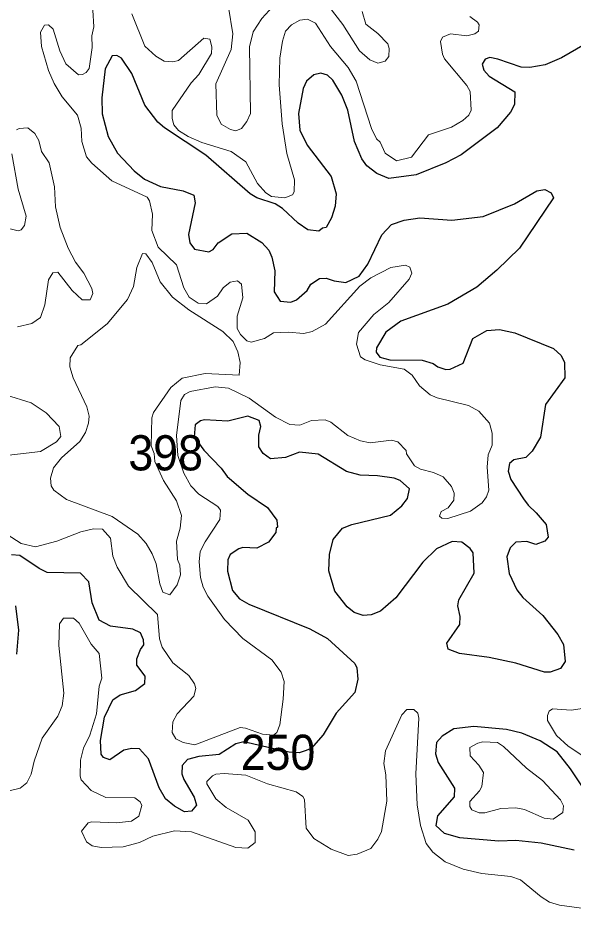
# Model space of a CAD drawing. Extents: x 763.2 to 816.8, y 7896.5 to 7952.7.
# Drawn here: x 799.896 to 802.423, y 7897.303 to 7901.353 of the extents above; entities that cross this region are included whole.
import ezdxf
from ezdxf.enums import TextEntityAlignment as Align

# ---------------------------------------------------------------- set-up
doc = ezdxf.new("R2010")
doc.units = 0
doc.header["$LTSCALE"] = 0.064
doc.layers.add('1', color=7, linetype='Continuous', lineweight=25)
doc.layers.add('2', color=7, linetype='Continuous', lineweight=13)
doc.layers.add('21', color=7, linetype='Continuous')
doc.layers.add('61', color=7, linetype='Continuous')

msp = doc.modelspace()

# ---------------------------------------------------------------- linework, layer by layer
at = {"layer": '1'}
for points in [[(802.4772, 7901.2325), (802.37, 7901.1709), (802.2953, 7901.139), (802.2255, 7901.1264), (802.1855, 7901.1281), (802.0794, 7901.1657), (802.0433, 7901.1721), (802.0218, 7901.1651), (802.0089, 7901.1428), (802.0163, 7901.1149), (802.0401, 7901.0874), (802.1572, 7901.0169), (802.1558, 7900.9587), (802.1371, 7900.9234), (802.0764, 7900.8531), (801.9131, 7900.7306), (801.8427, 7900.6937), (801.7084, 7900.6392), (801.583, 7900.6218), (801.5294, 7900.6456), (801.4839, 7900.6796), (801.4609, 7900.7115), (801.4282, 7900.7909), (801.3965, 7900.9332), (801.3692, 7901.0012), (801.3283, 7901.0687), (801.3048, 7901.0927), (801.2747, 7901.1016), (801.2429, 7901.0934), (801.2089, 7901.0645), (801.1941, 7901.0317), (801.1731, 7900.9173), (801.1794, 7900.8427), (801.2126, 7900.7733), (801.3209, 7900.6307), (801.3437, 7900.5526), (801.339, 7900.4957), (801.3236, 7900.4435), (801.2983, 7900.3993), (801.2817, 7900.3962), (801.2648, 7900.3834), (801.2153, 7900.3887), (801.1718, 7900.4196), (801.1005, 7900.4852), (801.0662, 7900.5067)], [(800.5325, 7900.8791), (800.4732, 7900.9563), (800.4145, 7901.0998), (800.3674, 7901.169), (800.3462, 7901.1817), (800.3252, 7901.1801), (800.2927, 7901.1208), (800.2772, 7900.9891), (800.2791, 7900.9157), (800.3066, 7900.813), (800.3499, 7900.7376), (800.4246, 7900.6567), (800.4724, 7900.6194), (800.5452, 7900.5855), (800.6477, 7900.5655), (800.6964, 7900.5469), (800.7025, 7900.5115), (800.6718, 7900.3678), (800.6776, 7900.3299), (800.6992, 7900.3002), (800.7643, 7900.2885), (800.7849, 7900.2998), (800.8076, 7900.3301), (800.8696, 7900.3703), (800.9369, 7900.3731), (801.0052, 7900.3307), (801.0376, 7900.2963), (801.0514, 7900.2637), (801.0643, 7900.2022), (801.0627, 7900.1073), (801.0899, 7900.0646), (801.1384, 7900.0598), (801.1636, 7900.07), (801.2117, 7900.1133), (801.2289, 7900.1416), (801.268, 7900.1677), (801.2985, 7900.1694), (801.3356, 7900.1562), (801.3874, 7900.1485), (801.4488, 7900.1784), (801.4877, 7900.2321), (801.5526, 7900.3653), (801.596, 7900.413), (801.6536, 7900.4327), (801.7244, 7900.444), (801.8697, 7900.4327), (802.0126, 7900.4488), (802.1557, 7900.5075), (802.2577, 7900.5656), (802.2937, 7900.572), (802.323, 7900.5573), (802.3326, 7900.5337), (802.1776, 7900.3057), (802.0757, 7900.2047), (801.9841, 7900.1282), (801.8528, 7900.0512), (801.6381, 7899.9731), (801.5696, 7899.9234), (801.5279, 7899.8526), (801.5262, 7899.833), (801.5429, 7899.8099), (801.5885, 7899.7971), (801.7356, 7899.7963), (801.7854, 7899.7811), (801.8074, 7899.7654), (801.8427, 7899.7542), (801.8629, 7899.7543), (801.9213, 7899.7816), (801.9664, 7899.8944), (802.0295, 7899.9307), (802.0866, 7899.9362), (802.1574, 7899.9204), (802.3331, 7899.8491), (802.3681, 7899.8177), (802.3825, 7899.786), (802.384, 7899.7153), (802.2972, 7899.5944), (802.2741, 7899.4455), (802.2361, 7899.3826), (802.2071, 7899.3536), (802.1531, 7899.3431), (802.1323, 7899.3259), (802.1262, 7899.2913), (802.1381, 7899.2537), (802.1958, 7899.1657), (802.2183, 7899.1366), (802.2541, 7899.1014), (802.2996, 7899.0492), (802.3084, 7898.9905), (802.2935, 7898.9733), (802.2518, 7898.9574), (802.2122, 7898.9715), (802.1618, 7898.9686), (802.1361, 7898.9419), (802.1213, 7898.9019)], [(801.0662, 7900.5067), (800.9838, 7900.534), (800.9528, 7900.5527), (800.7504, 7900.729), (800.5623, 7900.8524), (800.5325, 7900.8791)], [(802.3522, 7898.5477), (802.379, 7898.5023), (802.3854, 7898.4261), (802.3642, 7898.3934), (802.3175, 7898.377), (802.2915, 7898.3769), (802.1608, 7898.4174), (802.0406, 7898.4441), (801.9051, 7898.4624), (801.8536, 7898.4821), (801.8474, 7898.5091), (801.9074, 7898.5944), (801.909, 7898.6298), (801.8978, 7898.6779), (801.9027, 7898.7054), (801.9715, 7898.8278), (801.9681, 7898.919), (801.9544, 7898.9393), (801.9165, 7898.9682), (801.8714, 7898.971), (801.8002, 7898.9381), (801.7391, 7898.8766), (801.6155, 7898.7143), (801.5457, 7898.6538), (801.5041, 7898.638), (801.4672, 7898.6349), (801.4255, 7898.6485), (801.3942, 7898.6748), (801.3375, 7898.7453), (801.311, 7898.8377), (801.3142, 7898.9118), (801.3301, 7898.9799), (801.3735, 7899.032), (801.4161, 7899.0489), (801.5916, 7899.0908), (801.6431, 7899.1331), (801.6688, 7899.1661), (801.678, 7899.2108), (801.6353, 7899.2487), (801.6077, 7899.2593), (801.532, 7899.2706), (801.4531, 7899.2724), (801.3906, 7899.2896), (801.2624, 7899.3677), (801.1769, 7899.3773), (801.113, 7899.3528), (801.045, 7899.3478), (801.0116, 7899.3716), (800.9922, 7899.4012), (800.9922, 7899.4548), (801.0016, 7899.4941), (800.9934, 7899.5219), (800.9421, 7899.5416), (800.8514, 7899.5178), (800.745, 7899.5253), (800.7261, 7899.5203), (800.7031, 7899.5017), (800.6985, 7899.4477), (800.7419, 7899.3865), (800.8206, 7899.3042), (800.8481, 7899.2669), (800.9418, 7899.1865), (801.0318, 7899.1261), (801.0744, 7899.0687), (801.0775, 7899.037), (801.0711, 7899.0316), (801.0692, 7899.012), (801.0357, 7898.968), (800.9828, 7898.9407), (800.9199, 7898.9435), (800.9008, 7898.9379), (800.862, 7898.9116), (800.8509, 7898.8877), (800.8492, 7898.837), (800.8722, 7898.7478), (800.9044, 7898.71), (800.9462, 7898.6857), (801.2248, 7898.5743), (801.3044, 7898.5295), (801.4283, 7898.417), (801.4385, 7898.3968), (801.4424, 7898.3445), (801.4287, 7898.2842), (801.3439, 7898.1909), (801.2857, 7898.0917), (801.2307, 7898.0292), (801.2034, 7898.0192), (801.1765, 7898.0108), (801.1306, 7898.0125), (801.0747, 7898.0248), (800.924, 7898.0606), (800.8876, 7898.0507), (800.8121, 7898.0019), (800.7186, 7897.9936), (800.6684, 7897.9804)], [(800.7089, 7897.772), (800.6862, 7897.7444), (800.6548, 7897.7417), (800.6093, 7897.7671), (800.567, 7897.8013), (800.5382, 7897.8507), (800.4908, 7897.9823), (800.4493, 7898.0289), (800.4144, 7898.0299), (800.3784, 7898.0218), (800.3145, 7897.9776), (800.2852, 7897.9882), (800.2754, 7898.0034), (800.2724, 7898.0662), (800.29, 7898.1726), (800.3278, 7898.2507), (800.3618, 7898.2734), (800.4307, 7898.2935), (800.4742, 7898.325), (800.4757, 7898.3585), (800.4371, 7898.4085), (800.437, 7898.4373), (800.4539, 7898.4797), (800.4692, 7898.5009), (800.4677, 7898.5246), (800.4541, 7898.5556), (800.4195, 7898.5723), (800.3176, 7898.5858), (800.2655, 7898.614), (800.2343, 7898.693), (800.2195, 7898.7875), (800.1802, 7898.8268), (800.0299, 7898.8303), (799.9929, 7898.8477), (799.9045, 7898.9071), (799.8668, 7898.9105)], [(802.1213, 7898.9019), (802.1314, 7898.8263), (802.1657, 7898.7515), (802.1936, 7898.7169), (802.2851, 7898.6348), (802.3522, 7898.5477)], [(799.8845, 7898.6784), (799.8991, 7898.5676), (799.8904, 7898.4592)], [(802.4642, 7897.8548), (802.411, 7897.9378), (802.3501, 7898.0145), (802.2723, 7898.0644), (802.1885, 7898.0989), (802.1193, 7898.1164), (801.9709, 7898.1301), (801.8797, 7898.1185), (801.8271, 7898.0857), (801.801, 7898.0577), (801.7966, 7898.0052), (801.8088, 7897.9655), (801.8828, 7897.8492), (801.881, 7897.8101), (801.8044, 7897.7241), (801.7977, 7897.68), (801.8348, 7897.6443), (801.9057, 7897.6253), (802.0842, 7897.6093), (802.1622, 7897.6124), (802.2766, 7897.6009), (802.4269, 7897.5686)], [(800.6684, 7897.9804), (800.644, 7897.9526), (800.6423, 7897.9149), (800.6512, 7897.8887), (800.6975, 7897.8088), (800.7089, 7897.772)]]:
    msp.add_lwpolyline(points, dxfattribs=at)
at = {"layer": '2'}
for points in [[(800.2329, 7901.2718), (800.2411, 7901.3124), (800.2331, 7901.4645)], [(801.0726, 7901.4225), (801.006, 7901.3501), (800.9659, 7901.2889), (800.9495, 7901.2213), (800.9542, 7900.9171), (800.9378, 7900.8813), (800.914, 7900.8495), (800.8881, 7900.839), (800.8629, 7900.845), (800.8202, 7900.8697), (800.8017, 7900.91), (800.7973, 7901.0527), (800.8668, 7901.2094), (800.8737, 7901.2797), (800.8535, 7901.4011)], [(801.4623, 7901.381), (801.4792, 7901.3244), (801.5344, 7901.2823), (801.5796, 7901.2354), (801.5853, 7901.2133), (801.5832, 7901.177), (801.5665, 7901.1555), (801.534, 7901.1464), (801.4974, 7901.1614), (801.4502, 7901.2027), (801.3746, 7901.3223), (801.3125, 7901.4023)], [(800.4137, 7901.371), (800.4738, 7901.2244), (800.5243, 7901.1784), (800.5608, 7901.1562), (800.6003, 7901.1525), (800.6267, 7901.1591), (800.7426, 7901.2605), (800.7691, 7901.2564), (800.7784, 7901.2217), (800.7766, 7901.1906), (800.7193, 7901.095), (800.6849, 7901.0571), (800.598, 7900.9314), (800.5978, 7900.8952), (800.6058, 7900.866), (800.626, 7900.84), (800.6706, 7900.8125), (800.7331, 7900.7857), (800.8666, 7900.7451), (800.9337, 7900.6975), (800.9859, 7900.5999), (801.0245, 7900.5566), (801.0497, 7900.5397), (801.1108, 7900.5347), (801.1447, 7900.5482), (801.153, 7900.5616), (801.1546, 7900.6158), (801.1199, 7900.7357), (801.0991, 7900.8715), (801.0842, 7901.0482), (801.0875, 7901.1688), (801.0993, 7901.2475), (801.114, 7901.2919), (801.1413, 7901.3209), (801.1791, 7901.3429), (801.213, 7901.3462), (801.2496, 7901.3289), (801.3176, 7901.2232), (801.3983, 7901.1272), (801.4344, 7901.0648), (801.5046, 7900.8491), (801.5282, 7900.8029), (801.544, 7900.7878), (801.5677, 7900.7369), (801.6182, 7900.7022), (801.6864, 7900.7198), (801.7641, 7900.8215), (801.8687, 7900.8559), (801.9211, 7900.8854), (801.948, 7900.9104), (801.9585, 7900.9336), (801.9537, 7901.0179), (801.9386, 7901.0454), (801.8372, 7901.1668), (801.8272, 7901.187), (801.8187, 7901.2454), (801.8273, 7901.2657), (801.8646, 7901.2805), (801.9387, 7901.2709), (801.9749, 7901.2807), (801.9917, 7901.2928), (801.9946, 7901.3204), (801.9877, 7901.3331), (801.952, 7901.3592)], [(801.2938, 7899.5253), (801.3201, 7899.514), (801.3976, 7899.4529), (801.4554, 7899.4296), (801.4983, 7899.4203), (801.5955, 7899.4317), (801.6254, 7899.4239), (801.6622, 7899.3844), (801.6645, 7899.3697), (801.7009, 7899.3156), (801.7278, 7899.3001), (801.7867, 7899.2847), (801.8308, 7899.2655), (801.8696, 7899.2214), (801.881, 7899.1918), (801.8793, 7899.1593), (801.8537, 7899.1249), (801.8219, 7899.1072), (801.8142, 7899.0872), (801.8245, 7899.0769), (801.8523, 7899.0754), (801.9552, 7899.1098), (802.0087, 7899.147), (802.0288, 7899.1747), (802.0386, 7899.2042), (802.0313, 7899.3092), (802.0362, 7899.3655), (802.0537, 7899.4096), (802.0537, 7899.4634), (802.0414, 7899.5098), (801.9935, 7899.5644), (801.9459, 7899.5892), (801.8036, 7899.6244), (801.7712, 7899.6389), (801.723, 7899.6788), (801.6905, 7899.7275), (801.6537, 7899.7555), (801.5443, 7899.7753), (801.4768, 7899.7978), (801.4552, 7899.8109), (801.4359, 7899.868), (801.4464, 7899.9221), (801.5148, 7900.0037), (801.5842, 7900.0585), (801.6757, 7900.1648), (801.6889, 7900.1923), (801.6788, 7900.2189), (801.6595, 7900.2287), (801.5928, 7900.2179), (801.5018, 7900.1709), (801.4522, 7900.1319), (801.295, 7899.9598), (801.235, 7899.9259), (801.1966, 7899.9167), (801.1258, 7899.9232), (801.0588, 7899.9199), (801.0184, 7899.8938), (800.9574, 7899.8772), (800.9374, 7899.8834), (800.9088, 7899.9128), (800.8936, 7899.9395), (800.894, 7899.9957), (800.9198, 7900.08), (800.9129, 7900.1414), (800.8955, 7900.1564), (800.8613, 7900.1501), (800.8306, 7900.1248), (800.8047, 7900.0876), (800.7546, 7900.0515), (800.7168, 7900.0546), (800.6753, 7900.0821), (800.6505, 7900.1252), (800.6169, 7900.2293), (800.5347, 7900.31), (800.5057, 7900.3857), (800.5085, 7900.4595), (800.4948, 7900.5209), (800.4847, 7900.5372), (800.3236, 7900.6111), (800.2324, 7900.6912), (800.2085, 7900.7206), (800.1872, 7900.7911), (800.1834, 7900.8517), (800.1669, 7900.9109), (800.0974, 7900.9933), (800.0608, 7901.0544), (800.0352, 7901.1128), (800.0031, 7901.2225), (799.9995, 7901.2883), (800.0177, 7901.3197), (800.0349, 7901.3215), (800.0569, 7901.3013), (800.0866, 7901.2024), (800.1142, 7901.1432), (800.1724, 7901.0942)], [(800.1724, 7901.0942), (800.1894, 7901.095), (800.206, 7901.1047), (800.2196, 7901.1232), (800.2344, 7901.2184), (800.2329, 7901.2718)], [(799.8903, 7900.8434), (799.9021, 7900.8502), (799.9413, 7900.8532), (799.9738, 7900.8276), (799.9911, 7900.7951), (800.0028, 7900.7456), (800.0386, 7900.6936), (800.0619, 7900.5848), (800.067, 7900.4928), (800.0887, 7900.4), (800.1245, 7900.3058), (800.1586, 7900.2411), (800.1966, 7900.1911), (800.2324, 7900.1226), (800.2373, 7900.0999), (800.2243, 7900.0698), (800.189, 7900.0709), (800.143, 7900.1133), (800.077, 7900.1959), (800.0544, 7900.1928), (800.0359, 7900.1615), (800.0193, 7900.0471), (799.9992, 7899.9907), (799.9597, 7899.9628), (799.8948, 7899.9469)], [(799.8286, 7900.4015), (799.897, 7900.3842), (799.9116, 7900.3894), (799.9262, 7900.4084), (799.9336, 7900.4506), (799.8976, 7900.573), (799.8681, 7900.7342)], [(799.8263, 7899.0166), (799.9114, 7898.9616), (799.9759, 7898.947), (800.0738, 7898.9728), (800.1817, 7899.0147), (800.2401, 7899.0291), (800.2816, 7899.027), (800.3175, 7898.9861), (800.3277, 7898.904), (800.3474, 7898.8546), (800.3986, 7898.768), (800.5317, 7898.6394), (800.5403, 7898.528), (800.5521, 7898.4912), (800.6005, 7898.42), (800.6733, 7898.3619), (800.6998, 7898.3236), (800.706, 7898.303), (800.6965, 7898.2672), (800.6208, 7898.1876), (800.6012, 7898.1505), (800.5976, 7898.102), (800.6149, 7898.0736), (800.6475, 7898.0578), (800.701, 7898.0465), (800.9078, 7898.1248), (800.932, 7898.1222), (801.0089, 7898.0954), (801.0596, 7898.09), (801.0739, 7898.1031), (801.0885, 7898.1381), (801.1037, 7898.2544), (801.1069, 7898.3338), (801.0939, 7898.3767), (801.0512, 7898.4326), (800.9199, 7898.5296), (800.8361, 7898.6167), (800.7599, 7898.7221), (800.7396, 7898.7631), (800.7265, 7898.8082), (800.721, 7898.8789), (800.7259, 7898.9256), (800.7481, 7898.9703), (800.8149, 7899.0715), (800.8179, 7899.1133), (800.8062, 7899.1306), (800.72, 7899.1865), (800.6835, 7899.2248), (800.6509, 7899.2826), (800.6241, 7899.3628), (800.6175, 7899.453), (800.637, 7899.612), (800.6546, 7899.6391), (800.6796, 7899.654), (800.7942, 7899.675), (800.8548, 7899.669), (800.9488, 7899.6228)], [(799.8398, 7899.6384), (799.9567, 7899.6026), (800.0246, 7899.5559), (800.0845, 7899.4948), (800.0914, 7899.449), (800.0716, 7899.4253), (799.9987, 7899.381), (799.7765, 7899.355)], [(800.9488, 7899.6228), (801.068, 7899.5363), (801.1328, 7899.5027), (801.1788, 7899.5008), (801.2318, 7899.5218), (801.2938, 7899.5253)], [(802.4603, 7897.3035), (802.3596, 7897.3166), (802.3141, 7897.3313), (802.2762, 7897.3547), (802.1822, 7897.4323), (802.1392, 7897.448), (802.0065, 7897.4616), (801.9225, 7897.4803), (801.8398, 7897.514), (801.7832, 7897.5578), (801.7537, 7897.5972), (801.7284, 7897.68), (801.7127, 7897.7736), (801.7072, 7897.9139), (801.72, 7898.1678), (801.7159, 7898.1912), (801.698, 7898.2073), (801.6661, 7898.2072), (801.6431, 7898.1828), (801.568, 7898.0197), (801.5609, 7897.9619), (801.5706, 7897.9094), (801.5739, 7897.7909), (801.5506, 7897.653), (801.5343, 7897.6175), (801.5016, 7897.5753), (801.4391, 7897.5485), (801.3983, 7897.5438), (801.3215, 7897.5712), (801.242, 7897.6208), (801.2077, 7897.6677), (801.1993, 7897.7974), (801.1919, 7897.8115), (801.1624, 7897.833), (801.031, 7897.8691), (800.9329, 7897.9083), (800.835, 7897.9165), (800.7972, 7897.9136), (800.7807, 7897.9052), (800.7562, 7897.8794), (800.7556, 7897.8695), (800.7961, 7897.8003), (800.8432, 7897.7617), (800.9435, 7897.7032), (800.9755, 7897.6504), (800.9755, 7897.6018), (800.9417, 7897.5768), (800.8869, 7897.5797), (800.6859, 7897.6504), (800.609, 7897.6551), (800.5103, 7897.6309), (800.4492, 7897.6024), (800.3756, 7897.5832), (800.275, 7897.5797), (800.2335, 7897.5878), (800.2084, 7897.6049), (800.1858, 7897.6534), (800.2151, 7897.6917), (800.2331, 7897.6964), (800.3453, 7897.6915), (800.413, 7897.6996), (800.4467, 7897.7218), (800.4596, 7897.7706), (800.4523, 7897.7868), (800.4276, 7897.8048), (800.296, 7897.8065), (800.2292, 7897.8381), (800.1834, 7897.8876), (800.1788, 7897.9035), (800.1805, 7897.9764), (800.1948, 7898.031), (800.223, 7898.0907), (800.2539, 7898.1879), (800.2658, 7898.3128), (800.2786, 7898.3498), (800.2656, 7898.462), (800.2292, 7898.5047), (800.1741, 7898.5997), (800.1497, 7898.623), (800.1042, 7898.6224), (800.0852, 7898.5964), (800.0817, 7898.4984), (800.1046, 7898.2807), (800.0976, 7898.2242), (800.0771, 7898.1768), (800.0058, 7898.077), (799.9698, 7897.9718), (799.9566, 7897.9133), (799.937, 7897.8741), (799.9068, 7897.849)], [(802.4653, 7898.211), (802.4135, 7898.2042), (802.3289, 7898.2108), (802.3135, 7898.2001), (802.3056, 7898.1802), (802.3055, 7898.1564), (802.3471, 7898.0888), (802.3992, 7898.0405), (802.4614, 7898.0002)], [(799.9068, 7897.849), (799.8498, 7897.8361), (799.7694, 7897.8394), (799.6489, 7897.878), (799.5678, 7897.9191), (799.504, 7897.9769)]]:
    msp.add_lwpolyline(points, dxfattribs=at)
for points in [[(800.147, 7899.7158), (800.1328, 7899.7663), (800.1345, 7899.8062), (800.169, 7899.862), (800.1827, 7899.8656), (800.3019, 7899.961), (800.3951, 7900.0722), (800.4214, 7900.1306), (800.4369, 7900.218), (800.4637, 7900.2812), (800.4775, 7900.2795), (800.5071, 7900.2405), (800.543, 7900.1519), (800.5994, 7900.0827), (800.6732, 7900.0245), (800.8284, 7899.926), (800.8753, 7899.8802), (800.8965, 7899.8335), (800.9066, 7899.7861), (800.903, 7899.7281), (800.7483, 7899.7358), (800.644, 7899.7141), (800.5924, 7899.6711), (800.5131, 7899.5581), (800.5059, 7899.5337), (800.5024, 7899.4068), (800.5155, 7899.3716), (800.5188, 7899.3347), (800.5579, 7899.2484), (800.6174, 7899.1558), (800.6404, 7899.0892), (800.6341, 7899.0322), (800.6177, 7898.9723), (800.6223, 7898.8901), (800.6326, 7898.8639), (800.6354, 7898.82), (800.6207, 7898.7745), (800.5868, 7898.7289), (800.5548, 7898.7405), (800.5415, 7898.7792), (800.5255, 7898.869), (800.5076, 7898.9151), (800.4789, 7898.9624), (800.4415, 7899.0045), (800.3243, 7899.0848), (800.1171, 7899.1628), (800.0595, 7899.2045), (800.0473, 7899.2249), (800.0437, 7899.2596), (800.0586, 7899.3068), (800.094, 7899.3522), (800.1772, 7899.426), (800.2029, 7899.4673), (800.2178, 7899.5101), (800.2197, 7899.5407), (800.2096, 7899.5836)], [(802.3759, 7897.7382), (802.3791, 7897.7688), (802.3648, 7897.7964), (802.2822, 7897.8837), (802.2105, 7897.9408), (802.105, 7898.0391), (802.0786, 7898.0564), (802.0117, 7898.0595), (801.9881, 7898.0545), (801.9522, 7898.0347), (801.9537, 7897.9957), (801.993, 7897.9541), (802.0143, 7897.92), (802.0075, 7897.8576), (801.9969, 7897.8369), (801.9522, 7897.7895), (801.9522, 7897.7654), (801.9618, 7897.7509), (801.9947, 7897.7377), (802.0209, 7897.7375), (802.0932, 7897.7571), (802.1615, 7897.7604), (802.2016, 7897.7521), (802.2898, 7897.7131), (802.3307, 7897.708)]]:
    msp.add_lwpolyline(points, close=True, dxfattribs=at)

# ---------------------------------------------------------------- texts
at = {"layer": '21', "width": 0.95}
msp.add_text('398', height=0.16, dxfattribs=at).set_placement((800.3987, 7899.2946))
at = {"layer": '61', "width": 0.95}
msp.add_text('250', height=0.16, rotation=0.092, dxfattribs=at).set_placement((801.0796, 7897.9325), align=Align.CENTER)

doc.saveas('drawing.dxf')
